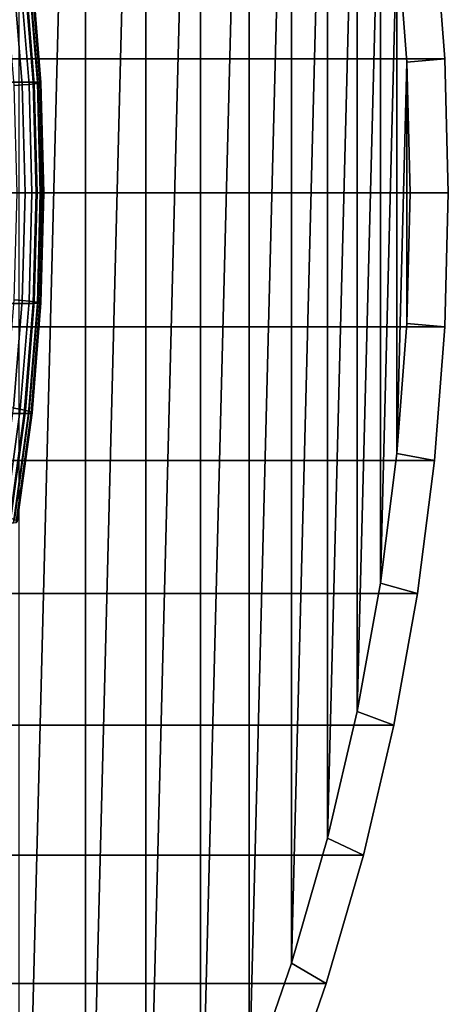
# Model space of a CAD drawing. Header units: metres. Extents: x -22 to 239, y -22 to 22.
# Tile 274 of 325: x 235.28 to 238.65, y -6.39 to 1.36. Entities that reach past the tile are written whole.
import ezdxf

# ---------------------------------------------------------------- set-up
doc = ezdxf.new("R2010")
doc.units = ezdxf.units.M
doc.layers.add('solid_10_151_033_XXX', color=7, linetype='CONTINUOUS')

msp = doc.modelspace()

# ---------------------------------------------------------------- linework, layer by layer
at = {"layer": 'solid_10_151_033_XXX'}
for points in [[(235.274063, 10.662554, 195.355927), (235.794861, 9.795472, 195.545486), (235.274063, -10.66255, 195.355927)], [(235.794861, 9.795472, 195.545486), (235.794876, -9.795468, 195.545486), (235.274063, -10.66255, 195.355927)], [(235.794861, 9.795472, 195.545486), (236.270721, 8.899797, 195.718689), (235.794876, -9.795468, 195.545486)], [(236.270721, 8.899797, 195.718689), (236.270721, -8.899794, 195.718689), (235.794876, -9.795468, 195.545486)], [(236.270721, 8.899797, 195.718689), (236.700378, 7.977898, 195.875061), (236.270721, -8.899794, 195.718689)], [(236.700378, 7.977898, 195.875061), (236.700378, -7.977893, 195.875061), (236.270721, -8.899794, 195.718689)], [(236.700378, 7.977898, 195.875061), (237.082489, 7.032578, 196.014145), (236.700378, -7.977893, 195.875061)], [(237.082489, 7.032578, 196.014145), (237.082504, -7.032574, 196.014145), (236.700378, -7.977893, 195.875061)], [(237.082489, 7.032578, 196.014145), (237.415909, 6.066774, 196.135498), (237.082504, -7.032574, 196.014145)], [(237.415909, 6.066774, 196.135498), (237.415924, -6.06677, 196.135498), (237.082504, -7.032574, 196.014145)], [(237.415909, 6.066774, 196.135498), (237.699753, 5.083035, 196.238815), (237.415924, -6.06677, 196.135498)], [(237.699753, 5.083035, 196.238815), (237.699753, -5.08303, 196.238815), (237.415924, -6.06677, 196.135498)], [(237.699753, 5.083035, 196.238815), (237.933121, 4.084444, 196.323746), (237.699753, -5.08303, 196.238815)], [(237.933121, 4.084444, 196.323746), (237.933121, -4.08444, 196.323746), (237.699753, -5.08303, 196.238815)], [(237.933121, 4.084444, 196.323746), (238.115341, 3.073868, 196.390076), (237.933121, -4.08444, 196.323746)], [(238.115341, 3.073868, 196.390076), (238.115341, -3.073863, 196.390076), (237.933121, -4.08444, 196.323746)], [(238.115341, 3.073868, 196.390076), (238.24588, 2.054207, 196.437592), (238.115341, -3.073863, 196.390076)], [(226.400345, 2.108289, 230.436478), (226.480881, 1.05575, 230.46579), (238.622543, 1.055751, 197.106842), (238.542007, 2.10829, 197.07753)], [(238.324356, 1.028694, 196.466141), (238.24588, 2.054207, 196.437592), (238.542007, 2.10829, 197.07753), (238.622543, 1.055751, 197.106842)], [(238.24588, 2.054207, 196.437592), (238.24588, -2.054201, 196.437592), (238.115341, -3.073863, 196.390076)], [(238.24588, 2.054207, 196.437592), (238.324356, 1.028694, 196.466141), (238.24588, -2.054201, 196.437592)], [(235.384827, 0.870605, 193.587143), (235.314789, 1.738369, 193.561646), (234.733353, 1.738386, 195.159119), (234.803391, 0.870593, 195.184616)], [(235.351608, 0.853856, 192.822052), (235.282913, 1.704927, 192.797058), (235.324188, 1.71346, 192.901093), (235.393219, 0.858129, 192.926224)], [(235.417221, 0.870245, 193.479782), (235.347214, 1.737652, 193.4543), (235.314789, 1.738369, 193.561646), (235.384827, 0.870605, 193.587143)], [(235.393219, 0.858129, 192.926224), (235.324188, 1.71346, 192.901093), (235.353561, 1.72087, 193.009186), (235.422897, 0.86184, 193.034424)], [(235.437424, 0.869172, 193.36937), (235.367508, 1.735508, 193.343918), (235.347214, 1.737652, 193.4543), (235.417221, 0.870245, 193.479782)], [(235.422897, 0.86184, 193.034424), (235.353561, 1.72087, 193.009186), (235.370697, 1.727064, 193.119949), (235.440277, 0.864942, 193.145279)], [(235.445145, 0.867396, 193.257401), (235.375366, 1.731964, 193.231995), (235.367508, 1.735508, 193.343918), (235.437424, 0.869172, 193.36937)], [(235.440277, 0.864942, 193.145279), (235.370697, 1.727064, 193.119949), (235.375366, 1.731964, 193.231995), (235.445145, 0.867396, 193.257401)], [(235.234848, 0.843845, 192.630981), (235.166962, 1.684938, 192.606277), (235.230286, 1.69538, 192.698364), (235.298584, 0.849075, 192.723221)], [(235.298584, 0.849075, 192.723221), (235.230286, 1.69538, 192.698364), (235.282913, 1.704927, 192.797058), (235.351608, 0.853856, 192.822052)], [(226.480881, 1.05575, 230.46579), (226.507751, 0, 230.475571), (238.649414, 0.000001, 197.116623), (238.622543, 1.055751, 197.106842)], [(238.324356, 1.028694, 196.466141), (238.324356, -1.02869, 196.466141), (238.24588, -2.054201, 196.437592)], [(238.35054, 0.000002, 196.475677), (238.324356, 1.028694, 196.466141), (238.622543, 1.055751, 197.106842), (238.649414, 0.000001, 197.116623)], [(238.324356, 1.028694, 196.466141), (238.35054, 0.000002, 196.475677), (238.324356, -1.02869, 196.466141)], [(235.408188, 0, 193.595642), (235.384827, 0.870605, 193.587143), (234.803391, 0.870593, 195.184616), (234.826767, 0, 195.19313)], [(235.351608, 0.853856, 192.822052), (235.374527, 0, 192.830399), (235.321381, 0, 192.731522), (235.298584, 0.849075, 192.723221)], [(235.393219, 0.858129, 192.926224), (235.416245, 0, 192.934616), (235.374527, 0, 192.830399), (235.351608, 0.853856, 192.822052)], [(235.384827, 0.870605, 193.587143), (235.408188, 0, 193.595642), (235.440582, 0, 193.488281), (235.417221, 0.870245, 193.479782)], [(235.422897, 0.86184, 193.034424), (235.44603, 0, 193.042831), (235.416245, 0, 192.934616), (235.393219, 0.858129, 192.926224)], [(235.417221, 0.870245, 193.479782), (235.440582, 0, 193.488281), (235.460754, 0, 193.377853), (235.437424, 0.869172, 193.36937)], [(235.440277, 0.864942, 193.145279), (235.463501, 0, 193.153717), (235.44603, 0, 193.042831), (235.422897, 0.86184, 193.034424)], [(235.437424, 0.869172, 193.36937), (235.460754, 0, 193.377853), (235.46843, 0, 193.265869), (235.445145, 0.867396, 193.257401)], [(235.445145, 0.867396, 193.257401), (235.46843, 0, 193.265869), (235.463501, 0, 193.153717), (235.440277, 0.864942, 193.145279)], [(235.298584, 0.849075, 192.723221), (235.321381, 0, 192.731522), (235.257492, 0, 192.639221), (235.234848, 0.843845, 192.630981)], [(226.507751, 0, 230.475571), (226.480881, -1.05575, 230.46579), (238.622543, -1.055749, 197.106842), (238.649414, 0.000001, 197.116623)], [(235.384827, -0.870605, 193.587143), (235.408188, 0, 193.595642), (234.826767, 0, 195.19313), (234.803391, -0.870593, 195.184616)], [(235.234848, -0.843845, 192.630981), (235.257492, 0, 192.639221), (235.321381, 0, 192.731522), (235.298584, -0.849075, 192.723221)], [(235.298584, -0.849075, 192.723221), (235.321381, 0, 192.731522), (235.374527, 0, 192.830399), (235.351608, -0.853856, 192.822052)], [(235.351608, -0.853856, 192.822052), (235.374527, 0, 192.830399), (235.416245, 0, 192.934616), (235.393219, -0.858129, 192.926224)], [(235.417221, -0.870245, 193.479782), (235.440582, 0, 193.488281), (235.408188, 0, 193.595642), (235.384827, -0.870605, 193.587143)], [(235.393219, -0.858129, 192.926224), (235.416245, 0, 192.934616), (235.44603, 0, 193.042831), (235.422897, -0.86184, 193.034424)], [(235.437424, -0.869172, 193.36937), (235.460754, 0, 193.377853), (235.440582, 0, 193.488281), (235.417221, -0.870245, 193.479782)], [(235.422897, -0.86184, 193.034424), (235.44603, 0, 193.042831), (235.463501, 0, 193.153717), (235.440277, -0.864942, 193.145279)], [(235.445145, -0.867396, 193.257401), (235.46843, 0, 193.265869), (235.460754, 0, 193.377853), (235.437424, -0.869172, 193.36937)], [(235.440277, -0.864942, 193.145279), (235.463501, 0, 193.153717), (235.46843, 0, 193.265869), (235.445145, -0.867396, 193.257401)], [(238.324356, -1.02869, 196.466141), (238.35054, 0.000002, 196.475677), (238.649414, 0.000001, 197.116623), (238.622543, -1.055749, 197.106842)], [(235.166962, -1.684938, 192.606277), (235.234848, -0.843845, 192.630981), (235.298584, -0.849075, 192.723221), (235.230286, -1.69538, 192.698364)], [(235.230286, -1.69538, 192.698364), (235.298584, -0.849075, 192.723221), (235.351608, -0.853856, 192.822052), (235.282913, -1.704927, 192.797058)], [(235.314789, -1.738369, 193.561646), (235.384827, -0.870605, 193.587143), (234.803391, -0.870593, 195.184616), (234.733353, -1.738386, 195.159119)], [(235.282913, -1.704927, 192.797058), (235.351608, -0.853856, 192.822052), (235.393219, -0.858129, 192.926224), (235.324188, -1.71346, 192.901093)], [(235.347214, -1.737652, 193.4543), (235.417221, -0.870245, 193.479782), (235.384827, -0.870605, 193.587143), (235.314789, -1.738369, 193.561646)], [(235.324188, -1.71346, 192.901093), (235.393219, -0.858129, 192.926224), (235.422897, -0.86184, 193.034424), (235.353561, -1.72087, 193.009186)], [(235.367508, -1.735508, 193.343918), (235.437424, -0.869172, 193.36937), (235.417221, -0.870245, 193.479782), (235.347214, -1.737652, 193.4543)], [(235.353561, -1.72087, 193.009186), (235.422897, -0.86184, 193.034424), (235.440277, -0.864942, 193.145279), (235.370697, -1.727064, 193.119949)], [(235.375366, -1.731964, 193.231995), (235.445145, -0.867396, 193.257401), (235.437424, -0.869172, 193.36937), (235.367508, -1.735508, 193.343918)], [(235.370697, -1.727064, 193.119949), (235.440277, -0.864942, 193.145279), (235.445145, -0.867396, 193.257401), (235.375366, -1.731964, 193.231995)], [(226.480881, -1.05575, 230.46579), (226.400345, -2.108289, 230.436478), (238.542007, -2.108287, 197.07753), (238.622543, -1.055749, 197.106842)], [(238.24588, -2.054201, 196.437592), (238.324356, -1.02869, 196.466141), (238.622543, -1.055749, 197.106842), (238.542007, -2.108287, 197.07753)], [(235.116684, -2.536155, 192.657013), (235.230286, -1.69538, 192.698364), (235.282913, -1.704927, 192.797058), (235.168686, -2.550437, 192.755478)], [(235.168686, -2.550437, 192.755478), (235.282913, -1.704927, 192.797058), (235.324188, -1.71346, 192.901093), (235.209381, -2.563201, 192.859314)], [(235.198318, -2.600464, 193.519257), (235.314789, -1.738369, 193.561646), (234.733353, -1.738386, 195.159119), (234.616882, -2.600451, 195.11673)], [(235.230789, -2.599391, 193.411926), (235.347214, -1.737652, 193.4543), (235.314789, -1.738369, 193.561646), (235.198318, -2.600464, 193.519257)], [(235.209381, -2.563201, 192.859314), (235.324188, -1.71346, 192.901093), (235.353561, -1.72087, 193.009186), (235.238266, -2.574286, 192.967209)], [(235.251221, -2.596184, 193.30159), (235.367508, -1.735508, 193.343918), (235.347214, -1.737652, 193.4543), (235.230789, -2.599391, 193.411926)], [(235.238266, -2.574286, 192.967209), (235.353561, -1.72087, 193.009186), (235.370697, -1.727064, 193.119949), (235.254974, -2.583551, 193.077835)], [(235.259323, -2.590882, 193.189758), (235.375366, -1.731964, 193.231995), (235.367508, -1.735508, 193.343918), (235.251221, -2.596184, 193.30159)], [(235.254974, -2.583551, 193.077835), (235.370697, -1.727064, 193.119949), (235.375366, -1.731964, 193.231995), (235.259323, -2.590882, 193.189758)], [(238.115341, -3.073863, 196.390076), (238.24588, -2.054201, 196.437592), (238.542007, -2.108287, 197.07753), (238.408035, -3.154758, 197.028763)], [(226.400345, -2.108289, 230.436478), (226.266357, -3.15476, 230.387711), (238.408035, -3.154758, 197.028763), (238.542007, -2.108287, 197.07753)], [(237.933121, -4.08444, 196.323746), (238.115341, -3.073863, 196.390076), (238.408035, -3.154758, 197.028763), (238.221008, -4.191934, 196.960693)], [(226.266357, -3.15476, 230.387711), (226.079346, -4.191936, 230.319641), (238.221008, -4.191934, 196.960693), (238.408035, -3.154758, 197.028763)], [(237.699753, -5.08303, 196.238815), (237.933121, -4.08444, 196.323746), (238.221008, -4.191934, 196.960693), (237.981506, -5.21683, 196.87352)], [(226.079346, -4.191936, 230.319641), (225.839844, -5.216832, 230.232468), (237.981506, -5.21683, 196.87352), (238.221008, -4.191934, 196.960693)], [(237.415924, -6.06677, 196.135498), (237.699753, -5.08303, 196.238815), (237.981506, -5.21683, 196.87352), (237.690201, -6.226431, 196.767502)], [(225.839844, -5.216832, 230.232468), (225.548538, -6.226433, 230.12645), (237.690201, -6.226431, 196.767502), (237.981506, -5.21683, 196.87352)], [(237.082504, -7.032574, 196.014145), (237.415924, -6.06677, 196.135498), (237.690201, -6.226431, 196.767502), (237.347992, -7.217677, 196.642944)], [(225.548538, -6.226433, 230.12645), (225.206329, -7.217679, 230.001892), (237.347992, -7.217677, 196.642944), (237.690201, -6.226431, 196.767502)]]:
    msp.add_3dface(points, dxfattribs=at)

doc.saveas('drawing.dxf')
